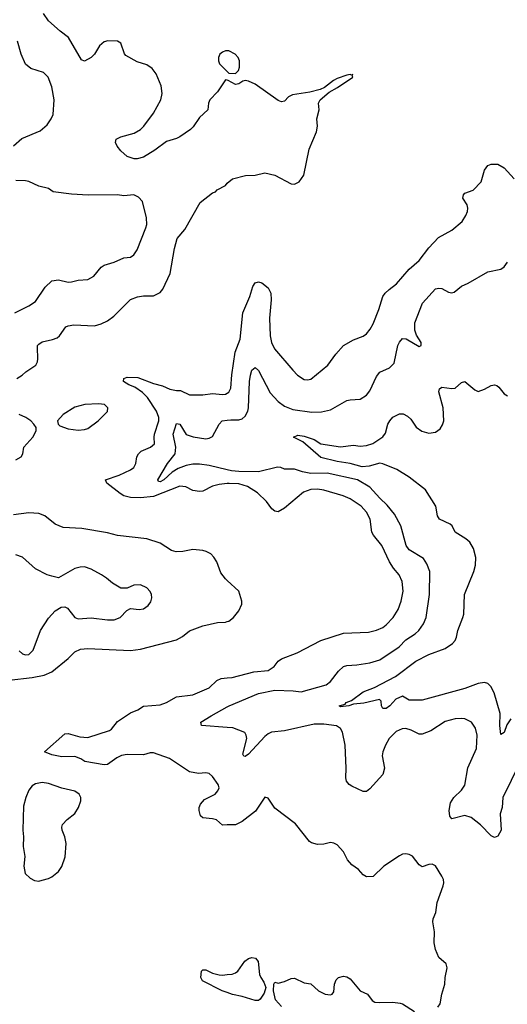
# Model space of a CAD drawing. Header units: inches. Extents: x 2001573 to 2220545, y 644482 to 846830.
# Tile 477 of 656: x 2128734 to 2131708, y 752867 to 758880. Entities that reach past the tile are written whole.
import ezdxf

# ---------------------------------------------------------------- set-up
doc = ezdxf.new("R2010")
doc.units = ezdxf.units.IN
doc.header["$MEASUREMENT"] = 0
doc.layers.add('C1725', color=7, linetype='Continuous')
doc.layers.add('C1735', color=7, linetype='Continuous')

msp = doc.modelspace()

# ---------------------------------------------------------------- linework, layer by layer
at = {"layer": 'C1725', "color": 5}
for points, elevation in [([(2130000, 758511.5), (2129990, 758514), (2129940.4, 758439.6), (2129893.4, 758390), (2129886, 758370), (2129880.5, 758330), (2129830, 758283.5), (2129792.9, 758227.1), (2129774.9, 758210), (2129710, 758164.2), (2129690, 758154.2), (2129630, 758137.2), (2129557.4, 758082.6), (2129490, 758041.8), (2129451.3, 758031.3), (2129431.1, 758031.1), (2129390, 758045.3), (2129350, 758079.1), (2129328, 758108), (2129319.1, 758130), (2129322, 758150), (2129350, 758166), (2129432.9, 758187.1), (2129470.5, 758209.5), (2129490.4, 758229.6), (2129549.8, 758310), (2129594.8, 758390), (2129602, 758430), (2129597, 758477), (2129566, 758550), (2129542.1, 758582.1), (2129510, 758604.2), (2129450, 758622.6), (2129381.4, 758661.4), (2129372.3, 758672.3), (2129350, 758737.2), (2129329.4, 758749.4), (2129271.9, 758751.9), (2129250, 758746), (2129220.2, 758719.8), (2129190.2, 758669.8), (2129170, 758649.7), (2129130, 758627), (2129110, 758636.2), (2129031.1, 758771.1), (2128979.7, 758810), (2128910, 758873.3), (2128878.1, 758918.1)], 320), ([(2128695.1, 758110), (2128745.7, 758154.3), (2128857.8, 758202.2), (2128901, 758239), (2128925.9, 758274.1), (2128937.8, 758302.2), (2128944.1, 758390), (2128930.6, 758470.6), (2128907.8, 758530), (2128878, 758558), (2128801.4, 758581.4), (2128768.7, 758608.7), (2128742, 758670), (2128720.5, 758750)], 340), ([(2130000, 758689.5), (2129990, 758689.6), (2129970, 758682.9), (2129955.5, 758670), (2129947.4, 758650), (2129945.7, 758630), (2129952.7, 758610), (2130000, 758564.4)], 320), ([(2128704.5, 757090), (2128790, 757132.9), (2128830, 757159.5), (2128890, 757247.2), (2128930, 757285.3), (2128970, 757291.7), (2129030, 757278.3), (2129050, 757278.9), (2129090, 757288.7), (2129150, 757293.4), (2129186.4, 757313.6), (2129230, 757368.4), (2129250, 757381.7), (2129310, 757400.4), (2129370, 757426.4), (2129410, 757430.5), (2129430, 757443.8), (2129450, 757474), (2129504.2, 757610), (2129508.7, 757630), (2129507, 757670), (2129482, 757770), (2129457.5, 757797.5), (2129430, 757811.8), (2129370, 757804), (2129329.8, 757809.8), (2129151.5, 757808.5), (2129050, 757815.4), (2128938, 757830), (2128908.7, 757850), (2128850, 757863.5), (2128790, 757892.6), (2128770, 757896.3), (2128710, 757898.3)], 340), ([(2128715.6, 756690), (2128749.6, 756710), (2128771.6, 756730), (2128831.9, 756770), (2128841.8, 756790), (2128845, 756810), (2128841.8, 756878.2), (2128843.1, 756890), (2128850, 756899.5), (2128870, 756913.8), (2128933.3, 756926.7), (2128962.4, 756937.6), (2128976.9, 756950), (2129015.8, 757004.2), (2129030, 757011.5), (2129064, 757016), (2129190, 757011.6), (2129230, 757023.2), (2129270, 757042.3), (2129307.6, 757070), (2129410, 757172.2), (2129452.5, 757187.5), (2129490, 757194.9), (2129550, 757193.6), (2129590, 757214.3), (2129606.1, 757233.9), (2129650.8, 757330), (2129677.1, 757482.9), (2129694.9, 757545.1), (2129741.3, 757598.7), (2129835.1, 757764.9), (2129910, 757822.8), (2129928, 757830), (2129938, 757842), (2129990, 757867.7), (2129998.6, 757881.4), (2130000, 757882.5)], 320), ([(2130000, 756047.6), (2129950, 756042.2), (2129910, 756030.6), (2129850, 756001.7), (2129830, 755998.4), (2129790, 756004.8), (2129747.4, 756027.4), (2129710, 756030.6), (2129550.6, 755969.4), (2129470, 755961.1), (2129410, 755962.5), (2129370, 755973.5), (2129346.6, 755986.6), (2129264.5, 756050), (2129257, 756070), (2129340.9, 756099.1), (2129409.3, 756130.7), (2129430, 756145.2), (2129442.2, 756170), (2129447.6, 756210), (2129457.7, 756230), (2129475.6, 756244.4), (2129531.1, 756270), (2129555.6, 756290), (2129553.4, 756330), (2129556.9, 756350), (2129582, 756430), (2129582, 756450), (2129568.5, 756490), (2129513.1, 756573.1), (2129483.2, 756603.2), (2129436.8, 756636.8), (2129400.5, 756650), (2129367.8, 756670), (2129368.2, 756690), (2129390, 756697), (2129454.7, 756694.7), (2129550, 756658.8), (2129604.4, 756644.4), (2129650, 756624.1), (2129690, 756615.1), (2129715.1, 756615.1), (2129770, 756589.5), (2129850, 756589.5), (2129910, 756597.7), (2129970, 756591), (2129990, 756594), (2130000, 756599.7)], 280), ([(2128710, 756191.6), (2128742.9, 756210), (2128753.3, 756230), (2128758.7, 756270), (2128813.6, 756330), (2128835.1, 756370), (2128833.2, 756390), (2128820.9, 756410), (2128800.7, 756430), (2128771.6, 756450), (2128729.6, 756470)], 320), ([(2130000, 756131.5), (2129890, 756158), (2129830, 756166.6), (2129790, 756166.6), (2129750, 756158.8), (2129699.9, 756140.1), (2129663.1, 756116.9), (2129613.4, 756070), (2129590, 756058.5), (2129580.8, 756060.8), (2129576.9, 756070), (2129636, 756170), (2129681.4, 756230), (2129685.8, 756270), (2129669.1, 756350), (2129690, 756414.8), (2129710, 756410.7), (2129750, 756348), (2129792.7, 756332.7), (2129870, 756321.3), (2129890, 756324.6), (2129910, 756335.5), (2129949.8, 756410.2), (2129969.8, 756430.2), (2130000, 756434.4)], 260), ([(2130000, 755456.1), (2129990, 755465.6), (2129961.4, 755501.4), (2129936.9, 755570), (2129919, 755599), (2129898.8, 755618.8), (2129872.1, 755632.1), (2129850, 755639.7), (2129790, 755645.7), (2129728.3, 755631.7), (2129689, 755630), (2129659.4, 755639.4), (2129590, 755683.1), (2129510.3, 755709.7), (2129330, 755731.1), (2129270, 755746.4), (2129113.5, 755773.5), (2128999.3, 755779.3), (2128950, 755799.3), (2128888, 755850), (2128850, 755865.5), (2128790, 755869), (2128696.8, 755856.8)], 320), ([(2128730, 755026), (2128750, 755008.1), (2128770, 755000.7), (2128790, 755002.8), (2128816.8, 755030), (2128859.8, 755150), (2128910, 755224.9), (2128949.8, 755270.2), (2128987.6, 755292.4), (2129010, 755294.9), (2129025.6, 755285.6), (2129069.1, 755230), (2129090, 755222), (2129170, 755228.2), (2129270, 755216), (2129310, 755216), (2129347, 755230), (2129387.2, 755272.8), (2129410, 755283.7), (2129461.6, 755278.4), (2129490, 755283.1), (2129517.1, 755302.9), (2129534.5, 755325.5), (2129540.7, 755350), (2129538.4, 755370), (2129530, 755389), (2129509.2, 755410), (2129470, 755429.4), (2129430, 755427), (2129390, 755409.5), (2129350, 755409.4), (2129299.1, 755439.1), (2129263.7, 755470), (2129232.3, 755490), (2129170, 755524), (2129130, 755538), (2129102.3, 755537.7), (2129070, 755529.5), (2128970, 755472.3), (2128930, 755481.3), (2128901.2, 755490), (2128830, 755526.3), (2128750, 755597.4), (2128710, 755612.2)], 340), ([(2128670, 754846.3), (2128810, 754862.1), (2128882.3, 754877.7), (2128930, 754896.9), (2129030, 754978.3), (2129070, 755019.5), (2129103.8, 755036.2), (2129150, 755039.6), (2129410, 755028.1), (2129470, 755035.9), (2129690, 755093.4), (2129726.2, 755113.8), (2129770, 755148.8), (2129850, 755179.6), (2129940.6, 755199.4), (2129990, 755202), (2130000, 755204.9)], 320), ([(2130000, 753962.6), (2129970, 753962), (2129933.6, 753993.6), (2129910, 754000.2), (2129850, 754005.6), (2129837.5, 754017.5), (2129827.8, 754050), (2129827.6, 754070), (2129836.8, 754090), (2129862, 754118), (2129926, 754150), (2129943, 754170), (2129951.1, 754190), (2129943.6, 754210), (2129910, 754259.3), (2129890, 754276), (2129870, 754280.9), (2129824, 754276), (2129770, 754287.6), (2129648.5, 754368.5), (2129550, 754402.4), (2129530, 754403.5), (2129488.7, 754391.3), (2129390, 754392.9), (2129353.8, 754386.2), (2129326.7, 754373.3), (2129270, 754332.1), (2129250, 754330.6), (2129131.8, 754350), (2129106.4, 754366.4), (2129070, 754380.9), (2128990, 754378.5), (2128929.2, 754390), (2128885.2, 754410), (2129010, 754519.5), (2129030, 754520.9), (2129100.4, 754500.4), (2129150, 754497.3), (2129280.6, 754539.4), (2129293.2, 754546.8), (2129330, 754593.7), (2129410, 754647.1), (2129453.6, 754666.4), (2129490, 754688.9), (2129590, 754696.3), (2129630, 754710.9), (2129690, 754745), (2129790, 754758), (2129890, 754800.2), (2129935.8, 754844.2), (2129963, 754857), (2130000, 754860.6)], 280), ([(2130000, 754557.6), (2129842, 754570), (2129839.3, 754590), (2129900.9, 754630), (2130000, 754683.4)], 260), ([(2130000, 752939.1), (2129969.6, 752950), (2129849.8, 753009.8), (2129838.7, 753030), (2129842.9, 753070), (2129850, 753077.1), (2129870, 753077.6), (2129910, 753058.4), (2129950, 753046.7), (2129970, 753044.9), (2130000, 753048.5)], 280)]:
    msp.add_lwpolyline(points, dxfattribs=dict(at, elevation=elevation))
at = {"layer": 'C1725', "color": 5, "elevation": 320}
for points in [[(2129214.8, 756534.8), (2129131.2, 756531.2), (2129070, 756514.4), (2128999.5, 756470), (2128964.4, 756430), (2128967.7, 756410), (2128979.5, 756399.5), (2129030, 756381.3), (2129090, 756372.6), (2129130, 756377.3), (2129150, 756384.4), (2129212.4, 756430), (2129270, 756488.4), (2129271.1, 756510), (2129251.6, 756530)], [(2128870, 754221.1), (2128830, 754214.4), (2128810, 754201.8), (2128790, 754175.4), (2128770.2, 754130), (2128756.9, 754076.9), (2128752.4, 753930), (2128756.5, 753890), (2128754.9, 753830), (2128765.3, 753770), (2128758.4, 753710), (2128766.2, 753666.2), (2128797.1, 753637.1), (2128823, 753623), (2128850, 753619.1), (2128870, 753625.5), (2128910, 753636.5), (2128930, 753646.7), (2128970, 753678), (2128991.2, 753708.8), (2129011.1, 753768.9), (2129017.2, 753850), (2129010, 753889.6), (2128993.7, 753930), (2128991.6, 753950), (2128995.5, 753964.5), (2129023.7, 753996.3), (2129070, 754032.4), (2129092.9, 754070), (2129107.2, 754110), (2129106, 754130), (2129096.4, 754150), (2129070, 754169.8), (2128990, 754186.8), (2128910, 754216.7)]]:
    msp.add_lwpolyline(points, close=True, dxfattribs=at)
at = {"layer": 'C1735', "color": 5}
for points, elevation in [([(2130000, 758564.4), (2130010, 758554.8), (2130050, 758551), (2130069.4, 758570.6), (2130074.5, 758590), (2130075.1, 758630), (2130066, 758650), (2130049.2, 758670), (2130010, 758689.5), (2130000, 758689.5)], 320), ([(2130000, 757882.5), (2130031.3, 757908.7), (2130111.1, 757928.9), (2130170, 757930.4), (2130230, 757944.9), (2130291, 757930), (2130390, 757877.3), (2130410, 757876.3), (2130439.3, 757890), (2130467, 757930), (2130498.7, 758090), (2130544.4, 758195.6), (2130549.6, 758230), (2130546, 758274), (2130560.9, 758330), (2130557.2, 758370), (2130566, 758390), (2130621.7, 758438.3), (2130673.4, 758466.6), (2130765.2, 758530), (2130762, 758538), (2130766, 758546), (2130758, 758542), (2130750, 758545.2), (2130730, 758541.6), (2130670, 758520.4), (2130648.2, 758510), (2130593.7, 758466.3), (2130565.8, 758454.2), (2130502.8, 758437.2), (2130397.7, 758422.3), (2130374.4, 758410), (2130350, 758382), (2130330, 758379.7), (2130310, 758386), (2130170, 758487.3), (2130130, 758506), (2130110, 758509.2), (2130094.4, 758505.6), (2130070.6, 758489.4), (2130050, 758485.2), (2130006, 758510), (2130000, 758511.5)], 320), ([(2130000, 756599.7), (2130010, 756605.4), (2130022.4, 756630), (2130028.6, 756711.4), (2130049.1, 756850), (2130079, 756930), (2130094.6, 757090), (2130136.8, 757190), (2130156.3, 757250), (2130170, 757273.4), (2130190, 757279.3), (2130210, 757272.4), (2130250, 757242), (2130266, 757210), (2130267.8, 757170), (2130257.2, 757057.2), (2130261.2, 756950), (2130269.5, 756909.5), (2130289.2, 756870), (2130399.1, 756739.1), (2130429.4, 756709.4), (2130470, 756683.6), (2130490, 756680.9), (2130510, 756686), (2130614.3, 756770), (2130662.7, 756837.3), (2130710, 756890.2), (2130770, 756925), (2130830, 756947.8), (2130850, 756962.4), (2130872.8, 756990), (2130890, 757022), (2130925.2, 757110), (2130949.9, 757190.1), (2130963.5, 757210), (2130986.8, 757233.2), (2131032.8, 757267.2), (2131110, 757357.6), (2131170.8, 757410), (2131230, 757486.3), (2131289.7, 757550), (2131370, 757594.3), (2131432.8, 757647.2), (2131456.1, 757683.9), (2131466.2, 757710), (2131468.5, 757730), (2131463.5, 757750), (2131437.2, 757790), (2131441.5, 757810), (2131450, 757820.3), (2131499.7, 757840.3), (2131549.2, 757890), (2131570, 757962), (2131589.4, 757990.6), (2131610, 757998.8), (2131650, 757997.3), (2131690, 757975.5), (2131750, 757907.7)], 280), ([(2130000, 756434.4), (2130022.4, 756437.6), (2130070, 756437.3), (2130090, 756442.3), (2130110, 756458.7), (2130125.8, 756490), (2130129, 756510), (2130136.1, 756670), (2130142.3, 756710), (2130150, 756741), (2130170, 756757.3), (2130190, 756737.1), (2130261.9, 756601.9), (2130310, 756548.3), (2130350, 756519.7), (2130400.8, 756500.8), (2130515.9, 756484.1), (2130574.2, 756485.8), (2130630, 756498.3), (2130730, 756554), (2130750, 756559.5), (2130810, 756563), (2130850, 756588), (2130870, 756614.4), (2130910, 756701.6), (2130930, 756728.5), (2130990, 756754.9), (2131017.8, 756782.2), (2131041.5, 756890), (2131050, 756910.6), (2131070, 756933), (2131091.8, 756931.8), (2131170, 756884), (2131182, 756890), (2131182.7, 756910), (2131154.5, 756954.5), (2131143.7, 756983.7), (2131143.9, 757030), (2131191.1, 757150), (2131270, 757237.6), (2131290, 757241.3), (2131310, 757238.4), (2131350, 757216.4), (2131370, 757212.7), (2131383.9, 757216.1), (2131430, 757252.4), (2131470, 757270.4), (2131590, 757340.7), (2131670, 757357.3), (2131689.5, 757370.5), (2131710, 757398.8)], 260), ([(2131729.2, 754610.8), (2131706.5, 754573.5), (2131690, 754526.6), (2131670, 754514), (2131662.9, 754570), (2131664.2, 754644.2), (2131629.1, 754769.1), (2131609, 754809), (2131590, 754826.6), (2131570, 754832.2), (2131530, 754826.2), (2131450, 754795.8), (2131190, 754724), (2131110, 754725.1), (2131068.4, 754748.4), (2131028, 754730), (2130991.7, 754690), (2130970, 754673), (2130950, 754674.5), (2130941.1, 754690), (2130938.9, 754718.9), (2130929.6, 754729.6), (2130833.7, 754706.3), (2130770, 754700.9), (2130742, 754690), (2130690, 754684.2), (2130682, 754690), (2130719.6, 754700.4), (2130726, 754710), (2130757.8, 754722.2), (2130830, 754775), (2130898.8, 754801.2), (2131026, 754870), (2131150, 754962.7), (2131230, 755004.2), (2131330, 755040.2), (2131373.3, 755070), (2131389.8, 755090), (2131398.7, 755110), (2131407.6, 755150), (2131438, 755230), (2131443.1, 755250), (2131447.4, 755370), (2131504.7, 755510), (2131515.1, 755550), (2131516.1, 755596.1), (2131502, 755650), (2131478.9, 755690), (2131455.4, 755710), (2131389.6, 755750), (2131371.6, 755790), (2131360.4, 755800.4), (2131294.5, 755830), (2131282, 755850), (2131272.8, 755910), (2131209.8, 756009.8), (2131110, 756086.6), (2131034.2, 756134.2), (2130950, 756168.5), (2130930, 756172.4), (2130866.2, 756153.8), (2130824, 756150), (2130749.1, 756169.1), (2130670, 756181.3), (2130570, 756207.6), (2130461.8, 756301.8), (2130403.7, 756330), (2130430, 756343.8), (2130470, 756336.5), (2130530, 756316.1), (2130570, 756290.3), (2130690, 756272.1), (2130770, 756282), (2130810, 756275.3), (2130850, 756279), (2130887.7, 756292.3), (2130950, 756333), (2130964.4, 756355.6), (2130980.2, 756410), (2130991.7, 756430), (2131010, 756452.3), (2131050, 756473.2), (2131072.7, 756472.7), (2131099.6, 756459.6), (2131119.8, 756439.8), (2131152.3, 756392.3), (2131187.1, 756367.1), (2131230, 756354.7), (2131270, 756362.3), (2131298.4, 756381.6), (2131314, 756406), (2131321.1, 756430), (2131317.4, 756510), (2131290, 756608), (2131294.9, 756625.1), (2131310, 756636.5), (2131370, 756627.2), (2131389.7, 756630.3), (2131430, 756665.5), (2131450, 756670.5), (2131510, 756619.3), (2131530, 756610.4), (2131570, 756623.1), (2131610, 756646), (2131630, 756650.7), (2131645.5, 756645.5), (2131657.1, 756637.1), (2131690, 756596), (2131710, 756582.8)], 240), ([(2130000, 754683.4), (2130012.3, 754690), (2130190, 754764.7), (2130290, 754785), (2130402.4, 754782.4), (2130450, 754775.6), (2130602.4, 754817.6), (2130630, 754838), (2130678.5, 754901.5), (2130709.9, 754930.1), (2130730, 754937.2), (2130790, 754940.8), (2130870, 754952.9), (2130930, 754971.1), (2131048.6, 755050), (2131090, 755093), (2131146.3, 755130), (2131169.1, 755150.9), (2131196.8, 755190), (2131213.8, 755230), (2131234.2, 755370), (2131236.4, 755510), (2131218, 755558), (2131196.3, 755590), (2131110, 755643.5), (2131090.8, 755670), (2131058.8, 755790), (2131019.7, 755859.7), (2130976.4, 755916.4), (2130930, 755958.8), (2130870, 756025.6), (2130794.3, 756070), (2130610, 756111.5), (2130510, 756109.9), (2130459.1, 756119.1), (2130410, 756134.6), (2130350, 756135.1), (2130326, 756146), (2130307, 756147), (2130190, 756119.9), (2130070, 756120.8), (2130025.4, 756125.4), (2130000, 756131.5)], 260), ([(2130000, 754860.6), (2130030, 754863.5), (2130162.9, 754897.1), (2130250, 754906.3), (2130286.4, 754930), (2130310, 754962.3), (2130330, 754977.2), (2130427.2, 755012.8), (2130570, 755089.2), (2130710, 755132.9), (2130860.7, 755140.7), (2130910, 755152.1), (2130950, 755169.2), (2130970, 755184.2), (2131011.5, 755230), (2131041.8, 755278.2), (2131061.4, 755330), (2131073, 755390), (2131068, 755450), (2131048.8, 755490), (2131014.2, 755530), (2130989.2, 755569.2), (2130943.8, 755670), (2130891.7, 755731.7), (2130882.9, 755750), (2130871.8, 755830), (2130850, 755873.3), (2130816, 755910), (2130750, 755954.3), (2130707.2, 755972.8), (2130590, 756006.8), (2130550, 756013.3), (2130510, 756011.7), (2130465.1, 755994.9), (2130350, 755896.8), (2130310, 755874.7), (2130290, 755878.7), (2130272.8, 755892.8), (2130238.8, 755938.8), (2130184, 755990), (2130123.1, 756030), (2130070, 756046.4), (2130011.2, 756048.8), (2130000, 756047.6)], 280), ([(2130000, 755204.9), (2130010, 755207.9), (2130038.9, 755230), (2130071.3, 755270), (2130088, 755310), (2130088, 755330), (2130069.6, 755390), (2130000, 755456.1)], 320), ([(2131782.5, 754337.5), (2131680.7, 754130), (2131677.3, 754070), (2131664.7, 754030), (2131670.2, 753929.8), (2131650, 753895.1), (2131630, 753886.6), (2131610, 753896.2), (2131544.1, 753964.1), (2131488.9, 754008.9), (2131450, 754020.3), (2131370, 754000.5), (2131356.9, 754016.9), (2131353.1, 754050), (2131362, 754098), (2131381.7, 754130), (2131430, 754175.3), (2131450, 754205.5), (2131468.6, 754311.4), (2131520.8, 754430), (2131523.9, 754510), (2131513.9, 754553.9), (2131490, 754589.6), (2131450, 754609.7), (2131430, 754613.7), (2131391.1, 754611.1), (2131330, 754593.5), (2131242.2, 754537.8), (2131190, 754516.3), (2131170, 754518), (2131122, 754542), (2131090, 754550.7), (2131067.3, 754550), (2131030, 754534.2), (2130988.1, 754490), (2130964.9, 754450), (2130948.9, 754410), (2130945.4, 754385.4), (2130960.3, 754310), (2130948.5, 754270), (2130870, 754183.6), (2130850, 754167.8), (2130830, 754166), (2130759.8, 754199.8), (2130743.7, 754210), (2130727, 754230), (2130722.9, 754250), (2130726, 754310), (2130719.8, 754450), (2130702.4, 754530), (2130691.1, 754551.1), (2130667.3, 754567.3), (2130590, 754578.1), (2130530, 754577.9), (2130350, 754536.8), (2130270, 754529.8), (2130250, 754519.8), (2130230, 754502), (2130130, 754395.6), (2130110, 754379.7), (2130102, 754382), (2130095.1, 754395.1), (2130118.6, 754490), (2130116.1, 754510), (2130107.4, 754527.4), (2130034.8, 754554.8), (2130000, 754557.6)], 260), ([(2131284.5, 752850), (2131298, 752870), (2131309.3, 752930), (2131327, 752990), (2131329.4, 753030), (2131340.9, 753090), (2131334.5, 753114.5), (2131290, 753154), (2131270, 753202), (2131262.7, 753242.7), (2131264, 753310), (2131254, 753370), (2131257, 753390), (2131272.8, 753427.2), (2131280.5, 753490), (2131317.4, 753590), (2131321.3, 753610), (2131318.7, 753630), (2131310, 753649.2), (2131270, 753712), (2131250, 753723.7), (2131230, 753722), (2131190, 753707.6), (2131170, 753719.6), (2131130, 753771.6), (2131110, 753782.4), (2131090, 753785.6), (2131070, 753783.6), (2131050, 753773.6), (2130954.4, 753710), (2130890, 753647), (2130850, 753646), (2130830, 753657.2), (2130801.2, 753690), (2130759.1, 753719.1), (2130734.5, 753750), (2130710, 753799.3), (2130670, 753842), (2130650, 753852), (2130630, 753854.5), (2130590, 753844.7), (2130550, 753843), (2130514, 753854), (2130502.2, 753862.2), (2130415.6, 753970), (2130290, 754064.7), (2130250, 754125.2), (2130230, 754132.7), (2130172.2, 754047.8), (2130090, 753984.5), (2130050, 753963.5), (2130000, 753962.6)], 280), ([(2130000, 753048.5), (2130030, 753052.2), (2130050, 753059.3), (2130063.7, 753070), (2130106.6, 753130), (2130130, 753147.7), (2130150, 753152.7), (2130171.3, 753150), (2130188, 753128), (2130197, 753050), (2130204.2, 753030), (2130223.2, 753003.2), (2130234.4, 752970), (2130224.3, 752935.7), (2130201.3, 752898.7), (2130190, 752891.1), (2130170, 752889.8), (2130090, 752915.5), (2130032.4, 752927.6), (2130000, 752939.1)], 280), ([(2130330, 752854), (2130295.1, 752895.1), (2130281.2, 752950), (2130284, 752990), (2130290, 753002), (2130310, 752996), (2130350, 753006.7), (2130390, 753025.5), (2130410, 753027.2), (2130470, 752998.5), (2130510, 752993), (2130557.1, 752950), (2130597.3, 752930), (2130630, 752925), (2130640.7, 752930), (2130650, 752944), (2130654, 752990), (2130663.6, 753016.4), (2130679.3, 753030), (2130710, 753038.3), (2130730, 753034.9), (2130750, 753023.1), (2130810, 752950.4), (2130856, 752930), (2130884, 752890), (2130901.1, 752881.1), (2130930, 752877.6), (2131010, 752880.3), (2131055.1, 752875.1), (2131070, 752870.4), (2131142.4, 752822.4)], 280)]:
    msp.add_lwpolyline(points, dxfattribs=dict(at, elevation=elevation))

doc.saveas('drawing.dxf')
